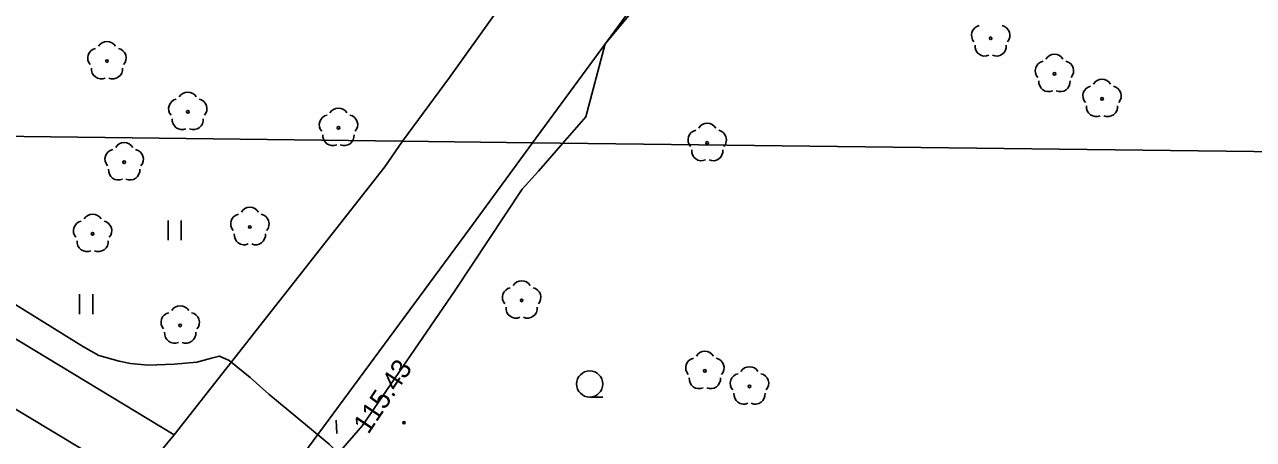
# Model space of a CAD drawing. Extents: x 6434771 to 6436222, y 5663454 to 5664782.
# Drawn here: x 6435605.25 to 6435652.07, y 5663928.58 to 5663944.38 of the extents above; entities that cross this region are included whole.
import ezdxf

# ---------------------------------------------------------------- set-up
doc = ezdxf.new("R2010")
doc.units = 0
for name, color, linetype in [('Warstwa 11', 7, 'Continuous'), ('Warstwa 12', 7, 'Continuous'), ('Warstwa 13', 7, 'Continuous'), ('Warstwa 14', 7, 'Continuous'), ('Warstwa 4', 7, 'Continuous'), ('Warstwa 5', 7, 'Continuous'), ('Warstwa 6', 7, 'Continuous'), ('Warstwa 9', 7, 'Continuous')]:
    doc.layers.add(name, color=color, linetype=linetype)

msp = doc.modelspace()

# ---------------------------------------------------------------- linework, layer by layer
at = {"layer": 'Warstwa 11'}
for centre in [(6435642.062, 5663943.859), (6435608.384, 5663942.992), (6435644.492, 5663942.503), (6435646.305, 5663941.554), (6435611.464, 5663941.06), (6435617.207, 5663940.451), (6435631.26, 5663939.872), (6435609.041, 5663939.139), (6435613.831, 5663936.671), (6435607.838, 5663936.413), (6435624.188, 5663933.876), (6435611.176, 5663932.923), (6435631.17, 5663931.19), (6435632.87, 5663930.6)]:
    msp.add_circle(centre, 0.05, dxfattribs=at)
for centre, start, end in [((6435641.705, 5663943.975), 102.1471, 221.8529), ((6435642.419, 5663943.975), 318.1471, 77.8529), ((6435608.384, 5663943.367), 30.1471, 149.8529), ((6435608.027, 5663943.108), 102.1471, 221.8529), ((6435608.741, 5663943.108), 318.1471, 77.8529), ((6435641.842, 5663943.556), 174.1471, 293.8529), ((6435642.282, 5663943.556), 246.1471, 5.8529), ((6435644.492, 5663942.878), 30.1471, 149.8529), ((6435608.164, 5663942.689), 174.1471, 293.8529), ((6435608.604, 5663942.689), 246.1471, 5.8529), ((6435644.135, 5663942.619), 102.1471, 221.8529), ((6435644.849, 5663942.619), 318.1471, 77.8529), ((6435644.272, 5663942.2), 174.1471, 293.8529), ((6435644.712, 5663942.2), 246.1471, 5.8529), ((6435646.305, 5663941.929), 30.1471, 149.8529), ((6435611.464, 5663941.435), 30.1471, 149.8529), ((6435645.948, 5663941.67), 102.1471, 221.8529), ((6435646.662, 5663941.67), 318.1471, 77.8529), ((6435611.107, 5663941.176), 102.1471, 221.8529), ((6435611.821, 5663941.176), 318.1471, 77.8529), ((6435646.085, 5663941.251), 174.1471, 293.8529), ((6435646.525, 5663941.251), 246.1471, 5.8529), ((6435616.85, 5663940.567), 102.1471, 221.8529), ((6435617.207, 5663940.826), 30.1471, 149.8529), ((6435617.564, 5663940.567), 318.1471, 77.8529), ((6435611.244, 5663940.757), 174.1471, 293.8529), ((6435611.684, 5663940.757), 246.1471, 5.8529), ((6435630.903, 5663939.988), 102.1471, 221.8529), ((6435631.26, 5663940.247), 30.1471, 149.8529), ((6435631.617, 5663939.988), 318.1471, 77.8529), ((6435609.041, 5663939.514), 30.1471, 149.8529), ((6435616.987, 5663940.148), 174.1471, 293.8529), ((6435617.427, 5663940.148), 246.1471, 5.8529), ((6435608.684, 5663939.255), 102.1471, 221.8529), ((6435609.398, 5663939.255), 318.1471, 77.8529), ((6435631.04, 5663939.569), 174.1471, 293.8529), ((6435631.48, 5663939.569), 246.1471, 5.8529), ((6435608.821, 5663938.836), 174.1471, 293.8529), ((6435609.261, 5663938.836), 246.1471, 5.8529), ((6435607.838, 5663936.788), 30.1471, 149.8529), ((6435613.474, 5663936.787), 102.1471, 221.8529), ((6435613.831, 5663937.046), 30.1471, 149.8529), ((6435614.188, 5663936.787), 318.1471, 77.8529), ((6435607.481, 5663936.529), 102.1471, 221.8529), ((6435608.195, 5663936.529), 318.1471, 77.8529), ((6435607.618, 5663936.11), 174.1471, 293.8529), ((6435608.058, 5663936.11), 246.1471, 5.8529), ((6435613.611, 5663936.368), 174.1471, 293.8529), ((6435614.051, 5663936.368), 246.1471, 5.8529), ((6435623.831, 5663933.992), 102.1471, 221.8529), ((6435624.188, 5663934.251), 30.1471, 149.8529), ((6435624.545, 5663933.992), 318.1471, 77.8529), ((6435610.819, 5663933.039), 102.1471, 221.8529), ((6435611.176, 5663933.298), 30.1471, 149.8529), ((6435611.533, 5663933.039), 318.1471, 77.8529), ((6435623.968, 5663933.573), 174.1471, 293.8529), ((6435624.408, 5663933.573), 246.1471, 5.8529), ((6435610.956, 5663932.62), 174.1471, 293.8529), ((6435611.396, 5663932.62), 246.1471, 5.8529), ((6435631.17, 5663931.565), 30.1471, 149.8529), ((6435630.813, 5663931.306), 102.1471, 221.8529), ((6435631.527, 5663931.306), 318.1471, 77.8529), ((6435632.513, 5663930.716), 102.1471, 221.8529), ((6435632.87, 5663930.975), 30.1471, 149.8529), ((6435633.227, 5663930.716), 318.1471, 77.8529), ((6435630.95, 5663930.887), 174.1471, 293.8529), ((6435631.39, 5663930.887), 246.1471, 5.8529), ((6435632.65, 5663930.297), 174.1471, 293.8529), ((6435633.09, 5663930.297), 246.1471, 5.8529)]:
    msp.add_arc(centre, 0.375, start, end, dxfattribs=at)
at = {"layer": 'Warstwa 12'}
for points in [[(6435625.758, 5663939.868), (6435626.629, 5663940.868), (6435627.372, 5663943.65), (6435628.274, 5663944.723), (6435629.812, 5663946.581), (6435631.996, 5663949.199), (6435632.693, 5663950.142), (6435633.397, 5663951.279), (6435634.896, 5663954.028), (6435636.542, 5663957.162), (6435639.073, 5663962.126), (6435640.752, 5663965.776), (6435642.405, 5663969.375), (6435643.438, 5663971.884), (6435644.386, 5663974.141), (6435645.133, 5663975.841), (6435646.344, 5663979.174), (6435647.807, 5663983.197), (6435649.499, 5663987.978), (6435651.205, 5663992.733), (6435652.324, 5663995.939), (6435653.112, 5663998.314)], [(6435594.259, 5663940.247), (6435595.245, 5663939.637), (6435601.217, 5663935.991), (6435607.492, 5663932.11), (6435608.079, 5663931.781), (6435608.855, 5663931.557), (6435609.283, 5663931.471), (6435609.955, 5663931.409), (6435610.948, 5663931.451), (6435611.808, 5663931.521), (6435612.374, 5663931.675), (6435612.671, 5663931.753), (6435613.045, 5663931.586), (6435613.842, 5663930.932), (6435614.559, 5663930.305), (6435616.022, 5663929.078), (6435616.847, 5663928.396), (6435617.202, 5663928.059)], [(6435625.758, 5663939.868), (6435624.832, 5663938.801), (6435624.206, 5663938.109), (6435621.635, 5663934.244), (6435618.117, 5663929.107), (6435617.202, 5663928.059), (6435616.72, 5663927.221), (6435616.121, 5663926.556), (6435615.33, 5663925.545), (6435613.619, 5663923.479), (6435613.047, 5663922.814), (6435610.321, 5663919.381), (6435609.666, 5663918.581), (6435609.311, 5663918.103), (6435609.12, 5663917.809), (6435607.903, 5663917.099), (6435606.85, 5663916.546), (6435604.379, 5663913.873)]]:
    msp.add_lwpolyline(points, dxfattribs=at)
at = {"layer": 'Warstwa 13'}
msp.add_circle((6435619.7, 5663929.213), 0.045, dxfattribs=at)
at = {"layer": 'Warstwa 4'}
msp.add_lwpolyline([(6435617.15, 5663928.807), (6435617.115, 5663929.306)], dxfattribs=at)
at = {"layer": 'Warstwa 5'}
for p, q in [((6435624.606, 5663939.882), (6435630.904, 5663948.456)), ((6435621.444, 5663942.362), (6435623.195, 5663944.813)), ((6435619.651, 5663939.941), (6435621.444, 5663942.362)), ((6435591.849, 5663940.276), (6435619.651, 5663939.941)), ((6435591.849, 5663940.276), (6435619.651, 5663939.941)), ((6435591.849, 5663940.276), (6435610.95, 5663928.753)), ((6435618.969, 5663938.959), (6435619.651, 5663939.941)), ((6435622.211, 5663936.62), (6435624.606, 5663939.882)), ((6435624.606, 5663939.882), (6435658.639, 5663939.472)), ((6435624.606, 5663939.882), (6435658.639, 5663939.472)), ((6435610.95, 5663928.753), (6435618.969, 5663938.959)), ((6435610.711, 5663936.164), (6435610.711, 5663936.914)), ((6435611.211, 5663936.164), (6435611.211, 5663936.914)), ((6435613.305, 5663924.557), (6435622.211, 5663936.62)), ((6435607.342, 5663933.356), (6435607.342, 5663934.106)), ((6435607.842, 5663933.356), (6435607.842, 5663934.106))]:
    msp.add_line(p, q, dxfattribs=at)
at = {"layer": 'Warstwa 6'}
msp.add_line((6435627.28, 5663930.19), (6435626.78, 5663930.19), dxfattribs=at)
msp.add_circle((6435626.78, 5663930.69), 0.5, dxfattribs=at)
at = {"layer": 'Warstwa 9'}
for p, q in [((6435624.606, 5663939.882), (6435630.904, 5663948.456)), ((6435621.444, 5663942.362), (6435623.195, 5663944.813)), ((6435619.651, 5663939.941), (6435621.444, 5663942.362)), ((6435587.214, 5663940.332), (6435609.476, 5663926.987)), ((6435591.849, 5663940.276), (6435610.95, 5663928.753)), ((6435618.969, 5663938.959), (6435619.651, 5663939.941)), ((6435619.651, 5663939.941), (6435624.606, 5663939.882)), ((6435619.651, 5663939.941), (6435624.606, 5663939.882)), ((6435622.211, 5663936.62), (6435624.606, 5663939.882)), ((6435610.95, 5663928.753), (6435618.969, 5663938.959)), ((6435613.305, 5663924.557), (6435622.211, 5663936.62)), ((6435609.476, 5663926.987), (6435610.95, 5663928.753)), ((6435609.476, 5663926.987), (6435610.95, 5663928.753))]:
    msp.add_line(p, q, dxfattribs=at)

# ---------------------------------------------------------------- texts
at = {"layer": 'Warstwa 14'}
msp.add_text('115.43', height=0.75, rotation=56.2816, dxfattribs=at).set_placement((6435618.344, 5663928.746))

doc.saveas('drawing.dxf')
